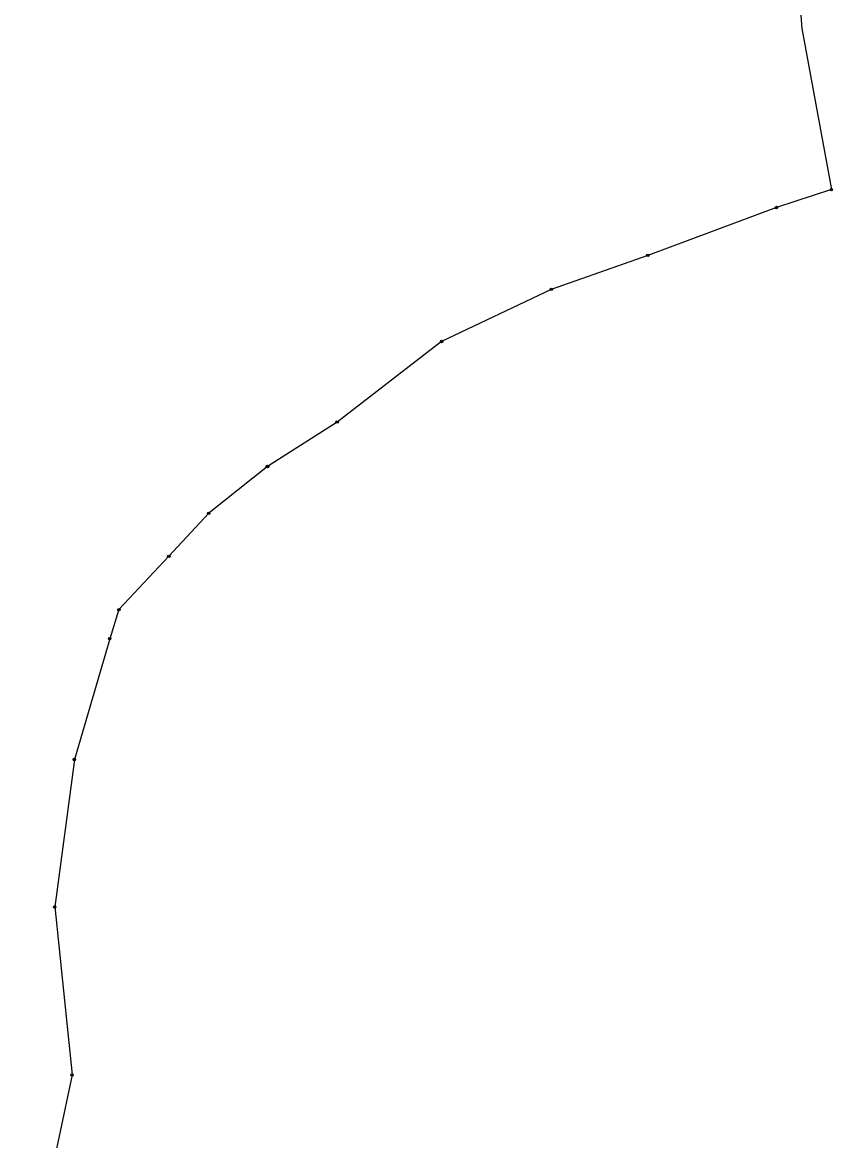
# Model space of a CAD drawing. Extents: x -761891 to -756141, y -1178507 to -1171885.
# Drawn here: x -758101.8 to -757775.5, y -1177388.8 to -1176938.5 of the extents above; entities that cross this region are included whole.
import ezdxf

# ---------------------------------------------------------------- set-up
doc = ezdxf.new("R2010")
doc.units = 0
for name, color, linetype in [('Hranice parcel', 7, 'Continuous'), ('Polygon ku', 7, 'Continuous'), ('Polygon parcely', 7, 'Continuous'), ('Značky bodu BP', 7, 'Continuous')]:
    doc.layers.add(name, color=color, linetype=linetype)

msp = doc.modelspace()

# ---------------------------------------------------------------- linework, layer by layer
at = {"layer": 'Hranice parcel'}
for p, q in [((-757788.53, -1176934), (-757787.95, -1176940.89)), ((-757787.95, -1176940.89), (-757776.04, -1177005.81)), ((-757776.04, -1177005.81), (-757798.18, -1177013.04)), ((-758026.76, -1177136.16), (-758042.8, -1177153.46)), ((-758042.8, -1177153.46), (-758062.93, -1177174.93)), ((-758062.93, -1177174.93), (-758066.62, -1177186.64))]:
    msp.add_line(p, q, dxfattribs=at)
for points in [[(-757798.18, -1177013.04), (-757849.96, -1177032.28), (-757888.83, -1177045.98), (-757932.97, -1177066.97)], [(-757932.97, -1177066.97), (-757975.05, -1177099.39), (-758003.08, -1177117.3), (-758026.76, -1177136.16)], [(-758066.62, -1177186.64), (-758080.84, -1177235.28), (-758088.77, -1177294.64), (-758081.8, -1177362.3), (-758097.44, -1177436.42), (-758100.48, -1177465.76), (-758101.79, -1177529.38), (-758093.19, -1177558.99), (-758089.86, -1177611.47), (-758072.36, -1177663.23), (-758051.82, -1177707.49), (-758043.91, -1177734.69)]]:
    msp.add_lwpolyline(points, dxfattribs=at)
at = {"layer": 'Polygon ku'}
msp.add_lwpolyline([(-757788.53, -1176934), (-757787.95, -1176940.89), (-757776.04, -1177005.81), (-757798.18, -1177013.04), (-757849.96, -1177032.28), (-757888.83, -1177045.98), (-757932.97, -1177066.97), (-757975.05, -1177099.39), (-758003.08, -1177117.3), (-758026.76, -1177136.16), (-758042.8, -1177153.46), (-758062.93, -1177174.93), (-758066.62, -1177186.64), (-758080.84, -1177235.28), (-758088.77, -1177294.64), (-758081.8, -1177362.3), (-758097.44, -1177436.42)], dxfattribs=at)
at = {"layer": 'Polygon parcely'}
msp.add_lwpolyline([(-757788.53, -1176934), (-757787.95, -1176940.89), (-757776.04, -1177005.81), (-757798.18, -1177013.04), (-757849.96, -1177032.28), (-757888.83, -1177045.98), (-757932.97, -1177066.97), (-757975.05, -1177099.39), (-758003.08, -1177117.3), (-758026.76, -1177136.16), (-758042.8, -1177153.46), (-758062.93, -1177174.93), (-758066.62, -1177186.64), (-758080.84, -1177235.28), (-758088.77, -1177294.64), (-758081.8, -1177362.3), (-758097.44, -1177436.42)], dxfattribs=at)
at = {"layer": 'Značky bodu BP'}
for centre, radius in [((-757776.04, -1177005.81), 0.5), ((-757776.04, -1177005.81), 0.0303), ((-757798.18, -1177013.04), 0.5), ((-757798.18, -1177013.04), 0.0303), ((-757849.96, -1177032.28), 0.5), ((-757849.96, -1177032.28), 0.0303), ((-757888.83, -1177045.98), 0.5), ((-757888.83, -1177045.98), 0.0303), ((-757932.97, -1177066.97), 0.5), ((-757932.97, -1177066.97), 0.0303), ((-757975.05, -1177099.39), 0.5), ((-757975.05, -1177099.39), 0.0303), ((-758003.08, -1177117.3), 0.5), ((-758003.08, -1177117.3), 0.0303), ((-758026.76, -1177136.16), 0.5), ((-758026.76, -1177136.16), 0.0303), ((-758042.8, -1177153.46), 0.5), ((-758042.8, -1177153.46), 0.0303), ((-758062.93, -1177174.93), 0.5), ((-758062.93, -1177174.93), 0.0303), ((-758066.62, -1177186.64), 0.5), ((-758066.62, -1177186.64), 0.0303), ((-758080.84, -1177235.28), 0.5), ((-758080.84, -1177235.28), 0.0303), ((-758088.77, -1177294.64), 0.5), ((-758088.77, -1177294.64), 0.0303), ((-758081.8, -1177362.3), 0.5), ((-758081.8, -1177362.3), 0.0303)]:
    msp.add_circle(centre, radius, dxfattribs=at)

doc.saveas('drawing.dxf')
